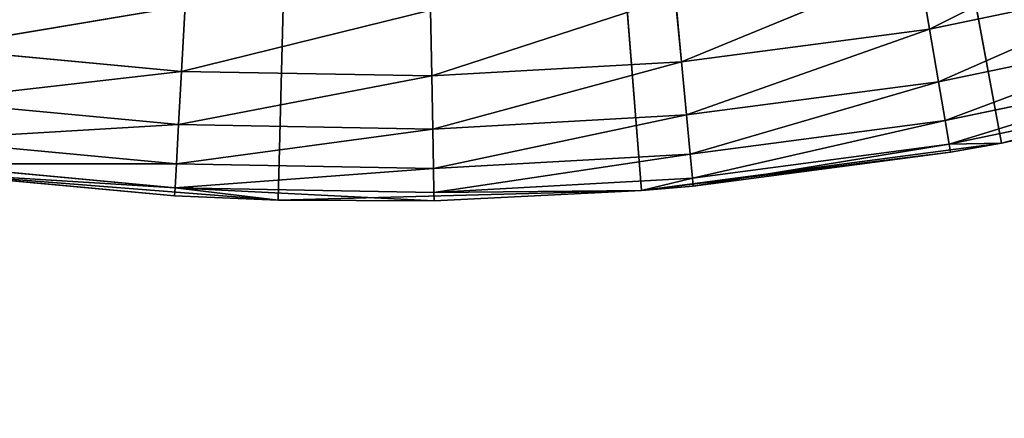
# Model space of a CAD drawing. Extents: x 0.1 to 25.1, y 0 to 8.
# Tile 507 of 582: x 23.0651 to 23.2495, y 1.485 to 1.5597. Entities that reach past the tile are written whole.
import ezdxf

# ---------------------------------------------------------------- set-up
doc = ezdxf.new("R2010")
doc.units = 0
doc.header["$LTSCALE"] = 2.54
doc.layers.get('0').update_dxf_attribs({"color": 13, "linetype": 'CONTINUOUS'})

# ---------------------------------------------------------------- blocks, each defined once
blk = doc.blocks.new('P__KA__AZIENKOWA_DOCIA_25C')
at = {"color": 0}
for p, q in [((23.11351, 1.52587, 29.35), (23.13026, 2.17566, 29.35)), ((23.11351, 1.52587, 29.35), (23.13026, 2.17566, 29.35)), ((23.13026, 2.17566, 29.35), (23.24897, 1.53659, 29.35)), ((23.18152, 1.52768, 29.35), (23.13026, 2.17566, 29.35)), ((23.18152, 1.52768, 29.35), (23.13026, 2.17566, 29.35)), ((23.13026, 2.17566, 29.35), (23.24897, 1.53659, 29.35)), ((23.23547, 1.55795, 28.88572), (23.27836, 1.5795, 28.87339)), ((23.23547, 1.55795, 28.88572), (23.27836, 1.5795, 28.87339)), ((23.2334, 1.5701, 28.87339), (23.18901, 1.55181, 28.88572)), ((23.2334, 1.5701, 28.87339), (23.18901, 1.55181, 28.88572)), ((23.2334, 1.5701, 28.87339), (23.23547, 1.55795, 28.88572)), ((23.2334, 1.5701, 28.87339), (23.23547, 1.55795, 28.88572)), ((23.23547, 1.55795, 28.88572), (23.28134, 1.56754, 28.88572)), ((23.23547, 1.55795, 28.88572), (23.28134, 1.56754, 28.88572)), ((23.23715, 1.54809, 28.9), (23.28134, 1.56754, 28.88572)), ((23.23715, 1.54809, 28.9), (23.28134, 1.56754, 28.88572)), ((23.14223, 1.54917, 28.88572), (23.18786, 1.56408, 28.87339)), ((23.14223, 1.54917, 28.88572), (23.18786, 1.56408, 28.87339)), ((23.18786, 1.56408, 28.87339), (23.18901, 1.55181, 28.88572)), ((23.18786, 1.56408, 28.87339), (23.18901, 1.55181, 28.88572)), ((23.09606, 1.56233, 28.87339), (23.04872, 1.55438, 28.88572)), ((23.09606, 1.56233, 28.87339), (23.04872, 1.55438, 28.88572)), ((23.09538, 1.55002, 28.88572), (23.09606, 1.56233, 28.87339)), ((23.09538, 1.55002, 28.88572), (23.09606, 1.56233, 28.87339)), ((23.14199, 1.56149, 28.87339), (23.09538, 1.55002, 28.88572)), ((23.14199, 1.56149, 28.87339), (23.09538, 1.55002, 28.88572)), ((23.14199, 1.56149, 28.87339), (23.14223, 1.54917, 28.88572)), ((23.14199, 1.56149, 28.87339), (23.14223, 1.54917, 28.88572)), ((23.23547, 1.55795, 28.88572), (23.18901, 1.55181, 28.88572)), ((23.23547, 1.55795, 28.88572), (23.18901, 1.55181, 28.88572)), ((23.23547, 1.55795, 28.88572), (23.18995, 1.54186, 28.9)), ((23.23547, 1.55795, 28.88572), (23.18995, 1.54186, 28.9)), ((23.23547, 1.55795, 28.88572), (23.23715, 1.54809, 28.9)), ((23.23547, 1.55795, 28.88572), (23.23715, 1.54809, 28.9)), ((23.23715, 1.54809, 28.9), (23.28375, 1.55783, 28.9)), ((23.23715, 1.54809, 28.9), (23.28375, 1.55783, 28.9)), ((23.23839, 1.54083, 28.9158), (23.28375, 1.55783, 28.9)), ((23.23839, 1.54083, 28.9158), (23.28375, 1.55783, 28.9)), ((23.09538, 1.55002, 28.88572), (23.04872, 1.55438, 28.88572)), ((23.09538, 1.55002, 28.88572), (23.04872, 1.55438, 28.88572)), ((23.14223, 1.54917, 28.88572), (23.18901, 1.55181, 28.88572)), ((23.14223, 1.54917, 28.88572), (23.18901, 1.55181, 28.88572)), ((23.14242, 1.53917, 28.9), (23.18901, 1.55181, 28.88572)), ((23.14242, 1.53917, 28.9), (23.18901, 1.55181, 28.88572)), ((23.18901, 1.55181, 28.88572), (23.18995, 1.54186, 28.9)), ((23.18901, 1.55181, 28.88572), (23.18995, 1.54186, 28.9)), ((23.31512, 1.5525, 29.35), (23.24897, 1.53659, 29.35)), ((23.31512, 1.5525, 29.35), (23.24897, 1.53659, 29.35)), ((23.09538, 1.55002, 28.88572), (23.04742, 1.54447, 28.9)), ((23.09538, 1.55002, 28.88572), (23.04742, 1.54447, 28.9)), ((23.09482, 1.54004, 28.9), (23.09538, 1.55002, 28.88572)), ((23.09482, 1.54004, 28.9), (23.09538, 1.55002, 28.88572)), ((23.14223, 1.54917, 28.88572), (23.09482, 1.54004, 28.9)), ((23.14223, 1.54917, 28.88572), (23.09482, 1.54004, 28.9)), ((23.14223, 1.54917, 28.88572), (23.09538, 1.55002, 28.88572)), ((23.14223, 1.54917, 28.88572), (23.09538, 1.55002, 28.88572)), ((23.14223, 1.54917, 28.88572), (23.14242, 1.53917, 28.9)), ((23.14223, 1.54917, 28.88572), (23.14242, 1.53917, 28.9)), ((23.23839, 1.54083, 28.9158), (23.28552, 1.55068, 28.9158)), ((23.23839, 1.54083, 28.9158), (23.28552, 1.55068, 28.9158)), ((23.23914, 1.53638, 28.93264), (23.28552, 1.55068, 28.9158)), ((23.23914, 1.53638, 28.93264), (23.28552, 1.55068, 28.9158)), ((23.23715, 1.54809, 28.9), (23.18995, 1.54186, 28.9)), ((23.23715, 1.54809, 28.9), (23.18995, 1.54186, 28.9)), ((23.23715, 1.54809, 28.9), (23.19064, 1.53452, 28.9158)), ((23.23715, 1.54809, 28.9), (23.19064, 1.53452, 28.9158)), ((23.23715, 1.54809, 28.9), (23.23839, 1.54083, 28.9158)), ((23.23715, 1.54809, 28.9), (23.23839, 1.54083, 28.9158)), ((23.23914, 1.53638, 28.93264), (23.28661, 1.5463, 28.93264)), ((23.23914, 1.53638, 28.93264), (23.28661, 1.5463, 28.93264)), ((23.24897, 1.53659, 28.95), (23.28661, 1.5463, 28.93264)), ((23.24897, 1.53659, 28.95), (23.28661, 1.5463, 28.93264)), ((23.09482, 1.54004, 28.9), (23.04742, 1.54447, 28.9)), ((23.09482, 1.54004, 28.9), (23.04742, 1.54447, 28.9)), ((23.24897, 1.53659, 29.35), (23.28698, 1.54483, 28.95)), ((23.24897, 1.53659, 29.35), (23.28698, 1.54483, 28.95)), ((23.24897, 1.53659, 28.95), (23.28698, 1.54483, 28.95)), ((23.24897, 1.53659, 28.95), (23.28698, 1.54483, 28.95)), ((23.14242, 1.53917, 28.9), (23.18995, 1.54186, 28.9)), ((23.14242, 1.53917, 28.9), (23.18995, 1.54186, 28.9)), ((23.14256, 1.5318, 28.9158), (23.18995, 1.54186, 28.9)), ((23.14256, 1.5318, 28.9158), (23.18995, 1.54186, 28.9)), ((23.18995, 1.54186, 28.9), (23.19064, 1.53452, 28.9158)), ((23.18995, 1.54186, 28.9), (23.19064, 1.53452, 28.9158)), ((23.09482, 1.54004, 28.9), (23.04646, 1.53716, 28.9158)), ((23.09482, 1.54004, 28.9), (23.04646, 1.53716, 28.9158)), ((23.09441, 1.53269, 28.9158), (23.09482, 1.54004, 28.9)), ((23.09441, 1.53269, 28.9158), (23.09482, 1.54004, 28.9)), ((23.14242, 1.53917, 28.9), (23.09482, 1.54004, 28.9)), ((23.14242, 1.53917, 28.9), (23.09482, 1.54004, 28.9)), ((23.23839, 1.54083, 28.9158), (23.19064, 1.53452, 28.9158)), ((23.23839, 1.54083, 28.9158), (23.19064, 1.53452, 28.9158)), ((23.23839, 1.54083, 28.9158), (23.19106, 1.53003, 28.93264)), ((23.23839, 1.54083, 28.9158), (23.19106, 1.53003, 28.93264)), ((23.23839, 1.54083, 28.9158), (23.23914, 1.53638, 28.93264)), ((23.23839, 1.54083, 28.9158), (23.23914, 1.53638, 28.93264)), ((23.14242, 1.53917, 28.9), (23.09441, 1.53269, 28.9158)), ((23.14242, 1.53917, 28.9), (23.09441, 1.53269, 28.9158)), ((23.14242, 1.53917, 28.9), (23.14256, 1.5318, 28.9158)), ((23.14242, 1.53917, 28.9), (23.14256, 1.5318, 28.9158)), ((23.09441, 1.53269, 28.9158), (23.04646, 1.53716, 28.9158)), ((23.09441, 1.53269, 28.9158), (23.04646, 1.53716, 28.9158)), ((23.24897, 1.53659, 29.35), (23.18152, 1.52768, 29.35)), ((23.24897, 1.53659, 29.35), (23.18152, 1.52768, 29.35)), ((23.23914, 1.53638, 28.93264), (23.19106, 1.53003, 28.93264)), ((23.23914, 1.53638, 28.93264), (23.19106, 1.53003, 28.93264)), ((23.23914, 1.53638, 28.93264), (23.19121, 1.52852, 28.95)), ((23.23914, 1.53638, 28.93264), (23.19121, 1.52852, 28.95)), ((23.23914, 1.53638, 28.93264), (23.24897, 1.53659, 28.95)), ((23.23914, 1.53638, 28.93264), (23.24897, 1.53659, 28.95)), ((23.2394, 1.53488, 28.95), (23.23914, 1.53638, 28.93264)), ((23.2394, 1.53488, 28.95), (23.23914, 1.53638, 28.93264)), ((23.24897, 1.53659, 29.35), (23.2394, 1.53488, 28.95)), ((23.2394, 1.53488, 28.95), (23.24897, 1.53659, 28.95)), ((23.24897, 1.53659, 29.35), (23.2394, 1.53488, 28.95)), ((23.2394, 1.53488, 28.95), (23.24897, 1.53659, 28.95)), ((23.24897, 1.53659, 29.35), (23.24897, 1.53659, 28.95)), ((23.24897, 1.53659, 29.35), (23.24897, 1.53659, 28.95)), ((23.14256, 1.5318, 28.9158), (23.19064, 1.53452, 28.9158)), ((23.14256, 1.5318, 28.9158), (23.19064, 1.53452, 28.9158)), ((23.14265, 1.52729, 28.93264), (23.19064, 1.53452, 28.9158)), ((23.14265, 1.52729, 28.93264), (23.19064, 1.53452, 28.9158)), ((23.18152, 1.52768, 29.35), (23.2394, 1.53488, 28.95)), ((23.18152, 1.52768, 29.35), (23.2394, 1.53488, 28.95)), ((23.19064, 1.53452, 28.9158), (23.19106, 1.53003, 28.93264)), ((23.19064, 1.53452, 28.9158), (23.19106, 1.53003, 28.93264)), ((23.19121, 1.52852, 28.95), (23.2394, 1.53488, 28.95)), ((23.19121, 1.52852, 28.95), (23.2394, 1.53488, 28.95)), ((23.09441, 1.53269, 28.9158), (23.04588, 1.53269, 28.93264)), ((23.09441, 1.53269, 28.9158), (23.04588, 1.53269, 28.93264)), ((23.09416, 1.52818, 28.93264), (23.04588, 1.53269, 28.93264)), ((23.09416, 1.52818, 28.93264), (23.04588, 1.53269, 28.93264)), ((23.09416, 1.52818, 28.93264), (23.09441, 1.53269, 28.9158)), ((23.09416, 1.52818, 28.93264), (23.09441, 1.53269, 28.9158)), ((23.14256, 1.5318, 28.9158), (23.09441, 1.53269, 28.9158)), ((23.14256, 1.5318, 28.9158), (23.09441, 1.53269, 28.9158)), ((23.04568, 1.53118, 29.35), (23.09408, 1.52666, 28.95)), ((23.11351, 1.52587, 29.35), (23.04568, 1.53118, 29.35)), ((23.04568, 1.53118, 28.95), (23.09408, 1.52666, 28.95)), ((23.04568, 1.53118, 29.35), (23.09408, 1.52666, 28.95)), ((23.11351, 1.52587, 29.35), (23.04568, 1.53118, 29.35)), ((23.09416, 1.52818, 28.93264), (23.04568, 1.53118, 28.95)), ((23.09416, 1.52818, 28.93264), (23.04568, 1.53118, 28.95)), ((23.04568, 1.53118, 28.95), (23.09408, 1.52666, 28.95)), ((23.14256, 1.5318, 28.9158), (23.09416, 1.52818, 28.93264)), ((23.14256, 1.5318, 28.9158), (23.09416, 1.52818, 28.93264)), ((23.14256, 1.5318, 28.9158), (23.14265, 1.52729, 28.93264)), ((23.14256, 1.5318, 28.9158), (23.14265, 1.52729, 28.93264)), ((23.14265, 1.52729, 28.93264), (23.19106, 1.53003, 28.93264)), ((23.14265, 1.52729, 28.93264), (23.19106, 1.53003, 28.93264)), ((23.18152, 1.52768, 28.95), (23.19106, 1.53003, 28.93264)), ((23.18152, 1.52768, 28.95), (23.19106, 1.53003, 28.93264)), ((23.19106, 1.53003, 28.93264), (23.19121, 1.52852, 28.95)), ((23.19106, 1.53003, 28.93264), (23.19121, 1.52852, 28.95)), ((23.09416, 1.52818, 28.93264), (23.09408, 1.52666, 28.95)), ((23.09416, 1.52818, 28.93264), (23.09408, 1.52666, 28.95)), ((23.14265, 1.52729, 28.93264), (23.09416, 1.52818, 28.93264)), ((23.14268, 1.52577, 28.95), (23.09416, 1.52818, 28.93264)), ((23.14265, 1.52729, 28.93264), (23.09416, 1.52818, 28.93264)), ((23.14268, 1.52577, 28.95), (23.09416, 1.52818, 28.93264)), ((23.11351, 1.52587, 28.95), (23.09416, 1.52818, 28.93264)), ((23.11351, 1.52587, 28.95), (23.09416, 1.52818, 28.93264)), ((23.18152, 1.52768, 29.35), (23.11351, 1.52587, 29.35)), ((23.18152, 1.52768, 29.35), (23.11351, 1.52587, 29.35)), ((23.14265, 1.52729, 28.93264), (23.18152, 1.52768, 28.95)), ((23.14265, 1.52729, 28.93264), (23.18152, 1.52768, 28.95)), ((23.14268, 1.52577, 28.95), (23.14265, 1.52729, 28.93264)), ((23.14268, 1.52577, 28.95), (23.14265, 1.52729, 28.93264)), ((23.14268, 1.52577, 28.95), (23.18152, 1.52768, 29.35)), ((23.14268, 1.52577, 28.95), (23.18152, 1.52768, 29.35)), ((23.14268, 1.52577, 28.95), (23.18152, 1.52768, 28.95)), ((23.14268, 1.52577, 28.95), (23.18152, 1.52768, 28.95)), ((23.18152, 1.52768, 29.35), (23.19121, 1.52852, 28.95)), ((23.18152, 1.52768, 28.95), (23.19121, 1.52852, 28.95)), ((23.18152, 1.52768, 29.35), (23.19121, 1.52852, 28.95)), ((23.18152, 1.52768, 28.95), (23.19121, 1.52852, 28.95)), ((23.18152, 1.52768, 28.95), (23.18152, 1.52768, 29.35)), ((23.18152, 1.52768, 28.95), (23.18152, 1.52768, 29.35)), ((23.09408, 1.52666, 28.95), (23.11351, 1.52587, 29.35)), ((23.09408, 1.52666, 28.95), (23.11351, 1.52587, 29.35)), ((23.09408, 1.52666, 28.95), (23.11351, 1.52587, 28.95)), ((23.09408, 1.52666, 28.95), (23.11351, 1.52587, 28.95)), ((23.11351, 1.52587, 29.35), (23.14268, 1.52577, 28.95)), ((23.11351, 1.52587, 28.95), (23.11351, 1.52587, 29.35)), ((23.11351, 1.52587, 28.95), (23.11351, 1.52587, 29.35)), ((23.11351, 1.52587, 28.95), (23.14268, 1.52577, 28.95)), ((23.11351, 1.52587, 29.35), (23.14268, 1.52577, 28.95)), ((23.11351, 1.52587, 28.95), (23.14268, 1.52577, 28.95))]:
    blk.add_line(p, q, dxfattribs=at)
mesh = blk.add_polyface(dxfattribs=at)
corners = [(25.13026, 0.32566, 20.5), (0.13026, 0.32566, 20.5), (0.63026, 8.02566, 20.5)]
mesh.append_faces([[corners[k] for k in face] for face in [(0, 1, 2)]], dxfattribs={"color": 0})
mesh = blk.add_polyface(dxfattribs=at)
corners = [(24.63026, 8.02566, 20.65), (0.63026, 8.02566, 20.65), (0.13026, 0.32566, 20.65)]
mesh.append_faces([[corners[k] for k in face] for face in [(0, 1, 2)]], dxfattribs={"color": 0})
mesh = blk.add_polyface(dxfattribs=at)
corners = [(25.13026, 0.32566, 20.65), (24.63026, 8.02566, 20.65), (0.13026, 0.32566, 20.65)]
mesh.append_faces([[corners[k] for k in face] for face in [(0, 1, 2)]], dxfattribs={"color": 0})
mesh = blk.add_polyface(dxfattribs=at)
corners = [(25.13026, 0.32566, 20.5), (0.63026, 8.02566, 20.5), (24.63026, 8.02566, 20.5)]
mesh.append_faces([[corners[k] for k in face] for face in [(0, 1, 2)]], dxfattribs={"color": 0})
mesh = blk.add_polyface(dxfattribs=at)
corners = [(23.13026, 2.17566, 29.35), (22.91353, 1.56285, 29.35), (22.97878, 1.54356, 29.35)]
mesh.append_faces([[corners[k] for k in face] for face in [(0, 1, 2)]], dxfattribs={"color": 0})
mesh = blk.add_polyface(dxfattribs=at)
corners = [(23.13026, 2.17566, 29.35), (22.97878, 1.54356, 29.35), (23.04568, 1.53118, 29.35)]
mesh.append_faces([[corners[k] for k in face] for face in [(0, 1, 2)]], dxfattribs={"color": 0})
mesh = blk.add_polyface(dxfattribs=at)
corners = [(23.13026, 2.17566, 29.35), (23.04568, 1.53118, 29.35), (23.11351, 1.52587, 29.35)]
mesh.append_faces([[corners[k] for k in face] for face in [(0, 1, 2)]], dxfattribs={"color": 0})
mesh = blk.add_polyface(dxfattribs=at)
corners = [(23.18152, 1.52768, 29.35), (23.13026, 2.17566, 29.35), (23.11351, 1.52587, 29.35)]
mesh.append_faces([[corners[k] for k in face] for face in [(0, 1, 2)]], dxfattribs={"color": 0})
mesh = blk.add_polyface(dxfattribs=at)
corners = [(23.31512, 1.5525, 29.35), (23.13026, 2.17566, 29.35), (23.24897, 1.53659, 29.35)]
mesh.append_faces([[corners[k] for k in face] for face in [(0, 1, 2)]], dxfattribs={"color": 0})
mesh = blk.add_polyface(dxfattribs=at)
corners = [(23.37925, 1.57523, 29.35), (23.13026, 2.17566, 29.35), (23.31512, 1.5525, 29.35)]
mesh.append_faces([[corners[k] for k in face] for face in [(0, 1, 2)]], dxfattribs={"color": 0})
mesh = blk.add_polyface(dxfattribs=at)
corners = [(23.24897, 1.53659, 29.35), (23.13026, 2.17566, 29.35), (23.18152, 1.52768, 29.35)]
mesh.append_faces([[corners[k] for k in face] for face in [(0, 1, 2)]], dxfattribs={"color": 0})
mesh = blk.add_polyface(dxfattribs=at)
corners = [(25.13026, 0.32566, 29.5), (2.47495, 2.11488, 29.5), (2.45916, 2.05595, 29.5)]
mesh.append_faces([[corners[k] for k in face] for face in [(0, 1, 2)]], dxfattribs={"color": 0})
mesh = blk.add_polyface(dxfattribs=at)
corners = [(25.13026, 0.32566, 29.5), (23.13026, 1.82566, 29.5), (2.47495, 2.11488, 29.5)]
mesh.append_faces([[corners[k] for k in face] for face in [(0, 1, 2)]], dxfattribs={"color": 0})
mesh = blk.add_polyface(dxfattribs=at)
corners = [(25.13026, 0.32566, 29.5), (2.45916, 2.05595, 29.5), (2.43337, 2.00066, 29.5)]
mesh.append_faces([[corners[k] for k in face] for face in [(0, 1, 2)]], dxfattribs={"color": 0})
mesh = blk.add_polyface(dxfattribs=at)
corners = [(25.13026, 0.32566, 29.35), (2.43337, 2.00066, 29.35), (2.45916, 2.05595, 29.35)]
mesh.append_faces([[corners[k] for k in face] for face in [(0, 1, 2)]], dxfattribs={"color": 0})
mesh = blk.add_polyface(dxfattribs=at)
corners = [(25.13026, 0.32566, 29.35), (2.45916, 2.05595, 29.35), (23.01056, 1.84676, 29.35)]
mesh.append_faces([[corners[k] for k in face] for face in [(0, 1, 2)]], dxfattribs={"color": 0})
mesh = blk.add_polyface(dxfattribs=at)
corners = [(25.13026, 0.32566, 29.5), (2.43337, 2.00066, 29.5), (2.39838, 1.95068, 29.5)]
mesh.append_faces([[corners[k] for k in face] for face in [(0, 1, 2)]], dxfattribs={"color": 0})
mesh = blk.add_polyface(dxfattribs=at)
corners = [(25.13026, 0.32566, 29.35), (2.39838, 1.95068, 29.35), (2.43337, 2.00066, 29.35)]
mesh.append_faces([[corners[k] for k in face] for face in [(0, 1, 2)]], dxfattribs={"color": 0})
mesh = blk.add_polyface(dxfattribs=at)
corners = [(25.13026, 0.32566, 29.5), (2.39838, 1.95068, 29.5), (2.35524, 1.90754, 29.5)]
mesh.append_faces([[corners[k] for k in face] for face in [(0, 1, 2)]], dxfattribs={"color": 0})
mesh = blk.add_polyface(dxfattribs=at)
corners = [(25.13026, 0.32566, 29.35), (2.35524, 1.90754, 29.35), (2.39838, 1.95068, 29.35)]
mesh.append_faces([[corners[k] for k in face] for face in [(0, 1, 2)]], dxfattribs={"color": 0})
mesh = blk.add_polyface(dxfattribs=at)
corners = [(25.13026, 0.32566, 29.5), (2.35524, 1.90754, 29.5), (2.30526, 1.87255, 29.5)]
mesh.append_faces([[corners[k] for k in face] for face in [(0, 1, 2)]], dxfattribs={"color": 0})
mesh = blk.add_polyface(dxfattribs=at)
corners = [(25.13026, 0.32566, 29.35), (2.30526, 1.87255, 29.35), (2.35524, 1.90754, 29.35)]
mesh.append_faces([[corners[k] for k in face] for face in [(0, 1, 2)]], dxfattribs={"color": 0})
mesh = blk.add_polyface(dxfattribs=at)
corners = [(25.13026, 0.32566, 29.5), (2.30526, 1.87255, 29.5), (0.13026, 0.32566, 29.5)]
mesh.append_faces([[corners[k] for k in face] for face in [(0, 1, 2)]], dxfattribs={"color": 0})
mesh = blk.add_polyface(dxfattribs=at)
corners = [(25.13026, 0.32566, 29.35), (2.24997, 1.84676, 29.35), (2.30526, 1.87255, 29.35)]
mesh.append_faces([[corners[k] for k in face] for face in [(0, 1, 2)]], dxfattribs={"color": 0})
mesh = blk.add_polyface(dxfattribs=at)
corners = [(25.13026, 0.32566, 29.35), (2.19104, 1.83097, 29.35), (2.24997, 1.84676, 29.35)]
mesh.append_faces([[corners[k] for k in face] for face in [(0, 1, 2)]], dxfattribs={"color": 0})
mesh = blk.add_polyface(dxfattribs=at)
corners = [(25.13026, 0.32566, 29.35), (23.01056, 1.84676, 29.35), (23.06949, 1.83097, 29.35)]
mesh.append_faces([[corners[k] for k in face] for face in [(0, 1, 2)]], dxfattribs={"color": 0})
mesh = blk.add_polyface(dxfattribs=at)
corners = [(25.13026, 0.32566, 29.5), (23.24997, 1.84676, 29.5), (23.19104, 1.83097, 29.5)]
mesh.append_faces([[corners[k] for k in face] for face in [(0, 1, 2)]], dxfattribs={"color": 0})
mesh = blk.add_polyface(dxfattribs=at)
corners = [(25.13026, 0.32566, 29.35), (23.19104, 1.83097, 29.35), (23.24997, 1.84676, 29.35)]
mesh.append_faces([[corners[k] for k in face] for face in [(0, 1, 2)]], dxfattribs={"color": 0})
mesh = blk.add_polyface(dxfattribs=at)
corners = [(25.13026, 0.32566, 29.35), (0.13026, 0.32566, 29.35), (2.19104, 1.83097, 29.35)]
mesh.append_faces([[corners[k] for k in face] for face in [(0, 1, 2)]], dxfattribs={"color": 0})
mesh = blk.add_polyface(dxfattribs=at)
corners = [(25.13026, 0.32566, 29.35), (23.06949, 1.83097, 29.35), (23.13026, 1.82566, 29.35)]
mesh.append_faces([[corners[k] for k in face] for face in [(0, 1, 2)]], dxfattribs={"color": 0})
mesh = blk.add_polyface(dxfattribs=at)
corners = [(25.13026, 0.32566, 29.5), (23.19104, 1.83097, 29.5), (23.13026, 1.82566, 29.5)]
mesh.append_faces([[corners[k] for k in face] for face in [(0, 1, 2)]], dxfattribs={"color": 0})
mesh = blk.add_polyface(dxfattribs=at)
corners = [(25.13026, 0.32566, 29.35), (23.13026, 1.82566, 29.35), (23.19104, 1.83097, 29.35)]
mesh.append_faces([[corners[k] for k in face] for face in [(0, 1, 2)]], dxfattribs={"color": 0})
mesh = blk.add_polyface(dxfattribs=at)
corners = [(23.27836, 1.5795, 28.87339), (23.23547, 1.55795, 28.88572), (23.2334, 1.5701, 28.87339)]
mesh.append_faces([[corners[k] for k in face] for face in [(0, 1, 2)]], dxfattribs={"color": 0})
mesh = blk.add_polyface(dxfattribs=at)
corners = [(23.28134, 1.56754, 28.88572), (23.23547, 1.55795, 28.88572), (23.27836, 1.5795, 28.87339)]
mesh.append_faces([[corners[k] for k in face] for face in [(0, 1, 2)]], dxfattribs={"color": 0})
mesh = blk.add_polyface(dxfattribs=at)
corners = [(23.2334, 1.5701, 28.87339), (23.18901, 1.55181, 28.88572), (23.18786, 1.56408, 28.87339)]
mesh.append_faces([[corners[k] for k in face] for face in [(0, 1, 2)]], dxfattribs={"color": 0})
mesh = blk.add_polyface(dxfattribs=at)
corners = [(23.23547, 1.55795, 28.88572), (23.18901, 1.55181, 28.88572), (23.2334, 1.5701, 28.87339)]
mesh.append_faces([[corners[k] for k in face] for face in [(0, 1, 2)]], dxfattribs={"color": 0})
mesh = blk.add_polyface(dxfattribs=at)
corners = [(23.23715, 1.54809, 28.9), (23.23547, 1.55795, 28.88572), (23.28134, 1.56754, 28.88572)]
mesh.append_faces([[corners[k] for k in face] for face in [(0, 1, 2)]], dxfattribs={"color": 0})
mesh = blk.add_polyface(dxfattribs=at)
corners = [(23.23715, 1.54809, 28.9), (23.28134, 1.56754, 28.88572), (23.28375, 1.55783, 28.9)]
mesh.append_faces([[corners[k] for k in face] for face in [(0, 1, 2)]], dxfattribs={"color": 0})
mesh = blk.add_polyface(dxfattribs=at)
corners = [(23.09606, 1.56233, 28.87339), (23.04872, 1.55438, 28.88572), (23.05033, 1.5666, 28.87339)]
mesh.append_faces([[corners[k] for k in face] for face in [(0, 1, 2)]], dxfattribs={"color": 0})
mesh = blk.add_polyface(dxfattribs=at)
corners = [(23.18786, 1.56408, 28.87339), (23.14223, 1.54917, 28.88572), (23.14199, 1.56149, 28.87339)]
mesh.append_faces([[corners[k] for k in face] for face in [(0, 1, 2)]], dxfattribs={"color": 0})
mesh = blk.add_polyface(dxfattribs=at)
corners = [(23.18901, 1.55181, 28.88572), (23.14223, 1.54917, 28.88572), (23.18786, 1.56408, 28.87339)]
mesh.append_faces([[corners[k] for k in face] for face in [(0, 1, 2)]], dxfattribs={"color": 0})
mesh = blk.add_polyface(dxfattribs=at)
corners = [(23.09606, 1.56233, 28.87339), (23.09538, 1.55002, 28.88572), (23.04872, 1.55438, 28.88572)]
mesh.append_faces([[corners[k] for k in face] for face in [(0, 1, 2)]], dxfattribs={"color": 0})
mesh = blk.add_polyface(dxfattribs=at)
corners = [(23.09538, 1.55002, 28.88572), (23.09606, 1.56233, 28.87339), (23.14199, 1.56149, 28.87339)]
mesh.append_faces([[corners[k] for k in face] for face in [(0, 1, 2)]], dxfattribs={"color": 0})
mesh = blk.add_polyface(dxfattribs=at)
corners = [(23.09538, 1.55002, 28.88572), (23.14199, 1.56149, 28.87339), (23.14223, 1.54917, 28.88572)]
mesh.append_faces([[corners[k] for k in face] for face in [(0, 1, 2)]], dxfattribs={"color": 0})
mesh = blk.add_polyface(dxfattribs=at)
corners = [(23.18995, 1.54186, 28.9), (23.18901, 1.55181, 28.88572), (23.23547, 1.55795, 28.88572)]
mesh.append_faces([[corners[k] for k in face] for face in [(0, 1, 2)]], dxfattribs={"color": 0})
mesh = blk.add_polyface(dxfattribs=at)
corners = [(23.18995, 1.54186, 28.9), (23.23547, 1.55795, 28.88572), (23.23715, 1.54809, 28.9)]
mesh.append_faces([[corners[k] for k in face] for face in [(0, 1, 2)]], dxfattribs={"color": 0})
mesh = blk.add_polyface(dxfattribs=at)
corners = [(23.23839, 1.54083, 28.9158), (23.23715, 1.54809, 28.9), (23.28375, 1.55783, 28.9)]
mesh.append_faces([[corners[k] for k in face] for face in [(0, 1, 2)]], dxfattribs={"color": 0})
mesh = blk.add_polyface(dxfattribs=at)
corners = [(23.23839, 1.54083, 28.9158), (23.28375, 1.55783, 28.9), (23.28552, 1.55068, 28.9158)]
mesh.append_faces([[corners[k] for k in face] for face in [(0, 1, 2)]], dxfattribs={"color": 0})
mesh = blk.add_polyface(dxfattribs=at)
corners = [(23.04742, 1.54447, 28.9), (23.04872, 1.55438, 28.88572), (23.09538, 1.55002, 28.88572)]
mesh.append_faces([[corners[k] for k in face] for face in [(0, 1, 2)]], dxfattribs={"color": 0})
mesh = blk.add_polyface(dxfattribs=at)
corners = [(23.14242, 1.53917, 28.9), (23.14223, 1.54917, 28.88572), (23.18901, 1.55181, 28.88572)]
mesh.append_faces([[corners[k] for k in face] for face in [(0, 1, 2)]], dxfattribs={"color": 0})
mesh = blk.add_polyface(dxfattribs=at)
corners = [(23.14242, 1.53917, 28.9), (23.18901, 1.55181, 28.88572), (23.18995, 1.54186, 28.9)]
mesh.append_faces([[corners[k] for k in face] for face in [(0, 1, 2)]], dxfattribs={"color": 0})
mesh = blk.add_polyface(dxfattribs=at)
corners = [(23.24897, 1.53659, 29.35), (23.28698, 1.54483, 28.95), (23.31512, 1.5525, 29.35)]
mesh.append_faces([[corners[k] for k in face] for face in [(0, 1, 2)]], dxfattribs={"color": 0})
mesh = blk.add_polyface(dxfattribs=at)
corners = [(23.04742, 1.54447, 28.9), (23.09538, 1.55002, 28.88572), (23.09482, 1.54004, 28.9)]
mesh.append_faces([[corners[k] for k in face] for face in [(0, 1, 2)]], dxfattribs={"color": 0})
mesh = blk.add_polyface(dxfattribs=at)
corners = [(23.09482, 1.54004, 28.9), (23.09538, 1.55002, 28.88572), (23.14223, 1.54917, 28.88572)]
mesh.append_faces([[corners[k] for k in face] for face in [(0, 1, 2)]], dxfattribs={"color": 0})
mesh = blk.add_polyface(dxfattribs=at)
corners = [(23.09482, 1.54004, 28.9), (23.14223, 1.54917, 28.88572), (23.14242, 1.53917, 28.9)]
mesh.append_faces([[corners[k] for k in face] for face in [(0, 1, 2)]], dxfattribs={"color": 0})
mesh = blk.add_polyface(dxfattribs=at)
corners = [(23.23914, 1.53638, 28.93264), (23.23839, 1.54083, 28.9158), (23.28552, 1.55068, 28.9158)]
mesh.append_faces([[corners[k] for k in face] for face in [(0, 1, 2)]], dxfattribs={"color": 0})
mesh = blk.add_polyface(dxfattribs=at)
corners = [(23.23914, 1.53638, 28.93264), (23.28552, 1.55068, 28.9158), (23.28661, 1.5463, 28.93264)]
mesh.append_faces([[corners[k] for k in face] for face in [(0, 1, 2)]], dxfattribs={"color": 0})
mesh = blk.add_polyface(dxfattribs=at)
corners = [(23.19064, 1.53452, 28.9158), (23.18995, 1.54186, 28.9), (23.23715, 1.54809, 28.9)]
mesh.append_faces([[corners[k] for k in face] for face in [(0, 1, 2)]], dxfattribs={"color": 0})
mesh = blk.add_polyface(dxfattribs=at)
corners = [(23.19064, 1.53452, 28.9158), (23.23715, 1.54809, 28.9), (23.23839, 1.54083, 28.9158)]
mesh.append_faces([[corners[k] for k in face] for face in [(0, 1, 2)]], dxfattribs={"color": 0})
mesh = blk.add_polyface(dxfattribs=at)
corners = [(23.24897, 1.53659, 28.95), (23.23914, 1.53638, 28.93264), (23.28661, 1.5463, 28.93264)]
mesh.append_faces([[corners[k] for k in face] for face in [(0, 1, 2)]], dxfattribs={"color": 0})
mesh = blk.add_polyface(dxfattribs=at)
corners = [(23.24897, 1.53659, 28.95), (23.28661, 1.5463, 28.93264), (23.28698, 1.54483, 28.95)]
mesh.append_faces([[corners[k] for k in face] for face in [(0, 1, 2)]], dxfattribs={"color": 0})
mesh = blk.add_polyface(dxfattribs=at)
corners = [(23.04646, 1.53716, 28.9158), (23.04742, 1.54447, 28.9), (23.09482, 1.54004, 28.9)]
mesh.append_faces([[corners[k] for k in face] for face in [(0, 1, 2)]], dxfattribs={"color": 0})
mesh = blk.add_polyface(dxfattribs=at)
corners = [(23.24897, 1.53659, 29.35), (23.24897, 1.53659, 28.95), (23.28698, 1.54483, 28.95)]
mesh.append_faces([[corners[k] for k in face] for face in [(0, 1, 2)]], dxfattribs={"color": 0})
mesh = blk.add_polyface(dxfattribs=at)
corners = [(23.14256, 1.5318, 28.9158), (23.14242, 1.53917, 28.9), (23.18995, 1.54186, 28.9)]
mesh.append_faces([[corners[k] for k in face] for face in [(0, 1, 2)]], dxfattribs={"color": 0})
mesh = blk.add_polyface(dxfattribs=at)
corners = [(23.14256, 1.5318, 28.9158), (23.18995, 1.54186, 28.9), (23.19064, 1.53452, 28.9158)]
mesh.append_faces([[corners[k] for k in face] for face in [(0, 1, 2)]], dxfattribs={"color": 0})
mesh = blk.add_polyface(dxfattribs=at)
corners = [(23.04646, 1.53716, 28.9158), (23.09482, 1.54004, 28.9), (23.09441, 1.53269, 28.9158)]
mesh.append_faces([[corners[k] for k in face] for face in [(0, 1, 2)]], dxfattribs={"color": 0})
mesh = blk.add_polyface(dxfattribs=at)
corners = [(23.09441, 1.53269, 28.9158), (23.09482, 1.54004, 28.9), (23.14242, 1.53917, 28.9)]
mesh.append_faces([[corners[k] for k in face] for face in [(0, 1, 2)]], dxfattribs={"color": 0})
mesh = blk.add_polyface(dxfattribs=at)
corners = [(23.19106, 1.53003, 28.93264), (23.19064, 1.53452, 28.9158), (23.23839, 1.54083, 28.9158)]
mesh.append_faces([[corners[k] for k in face] for face in [(0, 1, 2)]], dxfattribs={"color": 0})
mesh = blk.add_polyface(dxfattribs=at)
corners = [(23.19106, 1.53003, 28.93264), (23.23839, 1.54083, 28.9158), (23.23914, 1.53638, 28.93264)]
mesh.append_faces([[corners[k] for k in face] for face in [(0, 1, 2)]], dxfattribs={"color": 0})
mesh = blk.add_polyface(dxfattribs=at)
corners = [(23.09441, 1.53269, 28.9158), (23.14242, 1.53917, 28.9), (23.14256, 1.5318, 28.9158)]
mesh.append_faces([[corners[k] for k in face] for face in [(0, 1, 2)]], dxfattribs={"color": 0})
mesh = blk.add_polyface(dxfattribs=at)
corners = [(23.04588, 1.53269, 28.93264), (23.04646, 1.53716, 28.9158), (23.09441, 1.53269, 28.9158)]
mesh.append_faces([[corners[k] for k in face] for face in [(0, 1, 2)]], dxfattribs={"color": 0})
mesh = blk.add_polyface(dxfattribs=at)
corners = [(23.18152, 1.52768, 29.35), (23.2394, 1.53488, 28.95), (23.24897, 1.53659, 29.35)]
mesh.append_faces([[corners[k] for k in face] for face in [(0, 1, 2)]], dxfattribs={"color": 0})
mesh = blk.add_polyface(dxfattribs=at)
corners = [(23.19121, 1.52852, 28.95), (23.19106, 1.53003, 28.93264), (23.23914, 1.53638, 28.93264)]
mesh.append_faces([[corners[k] for k in face] for face in [(0, 1, 2)]], dxfattribs={"color": 0})
mesh = blk.add_polyface(dxfattribs=at)
corners = [(23.19121, 1.52852, 28.95), (23.23914, 1.53638, 28.93264), (23.2394, 1.53488, 28.95)]
mesh.append_faces([[corners[k] for k in face] for face in [(0, 1, 2)]], dxfattribs={"color": 0})
mesh = blk.add_polyface(dxfattribs=at)
corners = [(23.2394, 1.53488, 28.95), (23.23914, 1.53638, 28.93264), (23.24897, 1.53659, 28.95)]
mesh.append_faces([[corners[k] for k in face] for face in [(0, 1, 2)]], dxfattribs={"color": 0})
mesh = blk.add_polyface(dxfattribs=at)
corners = [(23.24897, 1.53659, 29.35), (23.2394, 1.53488, 28.95), (23.24897, 1.53659, 28.95)]
mesh.append_faces([[corners[k] for k in face] for face in [(0, 1, 2)]], dxfattribs={"color": 0})
mesh = blk.add_polyface(dxfattribs=at)
corners = [(23.14265, 1.52729, 28.93264), (23.14256, 1.5318, 28.9158), (23.19064, 1.53452, 28.9158)]
mesh.append_faces([[corners[k] for k in face] for face in [(0, 1, 2)]], dxfattribs={"color": 0})
mesh = blk.add_polyface(dxfattribs=at)
corners = [(23.14265, 1.52729, 28.93264), (23.19064, 1.53452, 28.9158), (23.19106, 1.53003, 28.93264)]
mesh.append_faces([[corners[k] for k in face] for face in [(0, 1, 2)]], dxfattribs={"color": 0})
mesh = blk.add_polyface(dxfattribs=at)
corners = [(23.18152, 1.52768, 29.35), (23.19121, 1.52852, 28.95), (23.2394, 1.53488, 28.95)]
mesh.append_faces([[corners[k] for k in face] for face in [(0, 1, 2)]], dxfattribs={"color": 0})
mesh = blk.add_polyface(dxfattribs=at)
corners = [(23.04568, 1.53118, 28.95), (23.04588, 1.53269, 28.93264), (23.09416, 1.52818, 28.93264)]
mesh.append_faces([[corners[k] for k in face] for face in [(0, 1, 2)]], dxfattribs={"color": 0})
mesh = blk.add_polyface(dxfattribs=at)
corners = [(23.04588, 1.53269, 28.93264), (23.09441, 1.53269, 28.9158), (23.09416, 1.52818, 28.93264)]
mesh.append_faces([[corners[k] for k in face] for face in [(0, 1, 2)]], dxfattribs={"color": 0})
mesh = blk.add_polyface(dxfattribs=at)
corners = [(23.09416, 1.52818, 28.93264), (23.09441, 1.53269, 28.9158), (23.14256, 1.5318, 28.9158)]
mesh.append_faces([[corners[k] for k in face] for face in [(0, 1, 2)]], dxfattribs={"color": 0})
mesh = blk.add_polyface(dxfattribs=at)
corners = [(23.04568, 1.53118, 29.35), (23.09408, 1.52666, 28.95), (23.11351, 1.52587, 29.35)]
mesh.append_faces([[corners[k] for k in face] for face in [(0, 1, 2)]], dxfattribs={"color": 0})
mesh = blk.add_polyface(dxfattribs=at)
corners = [(23.04568, 1.53118, 29.35), (23.04568, 1.53118, 28.95), (23.09408, 1.52666, 28.95)]
mesh.append_faces([[corners[k] for k in face] for face in [(0, 1, 2)]], dxfattribs={"color": 0})
mesh = blk.add_polyface(dxfattribs=at)
corners = [(23.04568, 1.53118, 28.95), (23.09416, 1.52818, 28.93264), (23.09408, 1.52666, 28.95)]
mesh.append_faces([[corners[k] for k in face] for face in [(0, 1, 2)]], dxfattribs={"color": 0})
mesh = blk.add_polyface(dxfattribs=at)
corners = [(23.09416, 1.52818, 28.93264), (23.14256, 1.5318, 28.9158), (23.14265, 1.52729, 28.93264)]
mesh.append_faces([[corners[k] for k in face] for face in [(0, 1, 2)]], dxfattribs={"color": 0})
mesh = blk.add_polyface(dxfattribs=at)
corners = [(23.18152, 1.52768, 28.95), (23.14265, 1.52729, 28.93264), (23.19106, 1.53003, 28.93264)]
mesh.append_faces([[corners[k] for k in face] for face in [(0, 1, 2)]], dxfattribs={"color": 0})
mesh = blk.add_polyface(dxfattribs=at)
corners = [(23.18152, 1.52768, 28.95), (23.19106, 1.53003, 28.93264), (23.19121, 1.52852, 28.95)]
mesh.append_faces([[corners[k] for k in face] for face in [(0, 1, 2)]], dxfattribs={"color": 0})
mesh = blk.add_polyface(dxfattribs=at)
corners = [(23.09408, 1.52666, 28.95), (23.09416, 1.52818, 28.93264), (23.11351, 1.52587, 28.95)]
mesh.append_faces([[corners[k] for k in face] for face in [(0, 1, 2)]], dxfattribs={"color": 0})
mesh = blk.add_polyface(dxfattribs=at)
corners = [(23.14268, 1.52577, 28.95), (23.09416, 1.52818, 28.93264), (23.14265, 1.52729, 28.93264)]
mesh.append_faces([[corners[k] for k in face] for face in [(0, 1, 2)]], dxfattribs={"color": 0})
mesh = blk.add_polyface(dxfattribs=at)
corners = [(23.11351, 1.52587, 28.95), (23.09416, 1.52818, 28.93264), (23.14268, 1.52577, 28.95)]
mesh.append_faces([[corners[k] for k in face] for face in [(0, 1, 2)]], dxfattribs={"color": 0})
mesh = blk.add_polyface(dxfattribs=at)
corners = [(23.11351, 1.52587, 29.35), (23.14268, 1.52577, 28.95), (23.18152, 1.52768, 29.35)]
mesh.append_faces([[corners[k] for k in face] for face in [(0, 1, 2)]], dxfattribs={"color": 0})
mesh = blk.add_polyface(dxfattribs=at)
corners = [(23.14268, 1.52577, 28.95), (23.14265, 1.52729, 28.93264), (23.18152, 1.52768, 28.95)]
mesh.append_faces([[corners[k] for k in face] for face in [(0, 1, 2)]], dxfattribs={"color": 0})
mesh = blk.add_polyface(dxfattribs=at)
corners = [(23.18152, 1.52768, 29.35), (23.14268, 1.52577, 28.95), (23.18152, 1.52768, 28.95)]
mesh.append_faces([[corners[k] for k in face] for face in [(0, 1, 2)]], dxfattribs={"color": 0})
mesh = blk.add_polyface(dxfattribs=at)
corners = [(23.18152, 1.52768, 29.35), (23.18152, 1.52768, 28.95), (23.19121, 1.52852, 28.95)]
mesh.append_faces([[corners[k] for k in face] for face in [(0, 1, 2)]], dxfattribs={"color": 0})
mesh = blk.add_polyface(dxfattribs=at)
corners = [(23.11351, 1.52587, 29.35), (23.09408, 1.52666, 28.95), (23.11351, 1.52587, 28.95)]
mesh.append_faces([[corners[k] for k in face] for face in [(0, 1, 2)]], dxfattribs={"color": 0})
mesh = blk.add_polyface(dxfattribs=at)
corners = [(23.11351, 1.52587, 29.35), (23.11351, 1.52587, 28.95), (23.14268, 1.52577, 28.95)]
mesh.append_faces([[corners[k] for k in face] for face in [(0, 1, 2)]], dxfattribs={"color": 0})

msp = doc.modelspace()

# ---------------------------------------------------------------- block references
at = {"color": 0}
msp.add_blockref('P__KA__AZIENKOWA_DOCIA_25C', (0, 0), dxfattribs=at)

doc.saveas('drawing.dxf')
